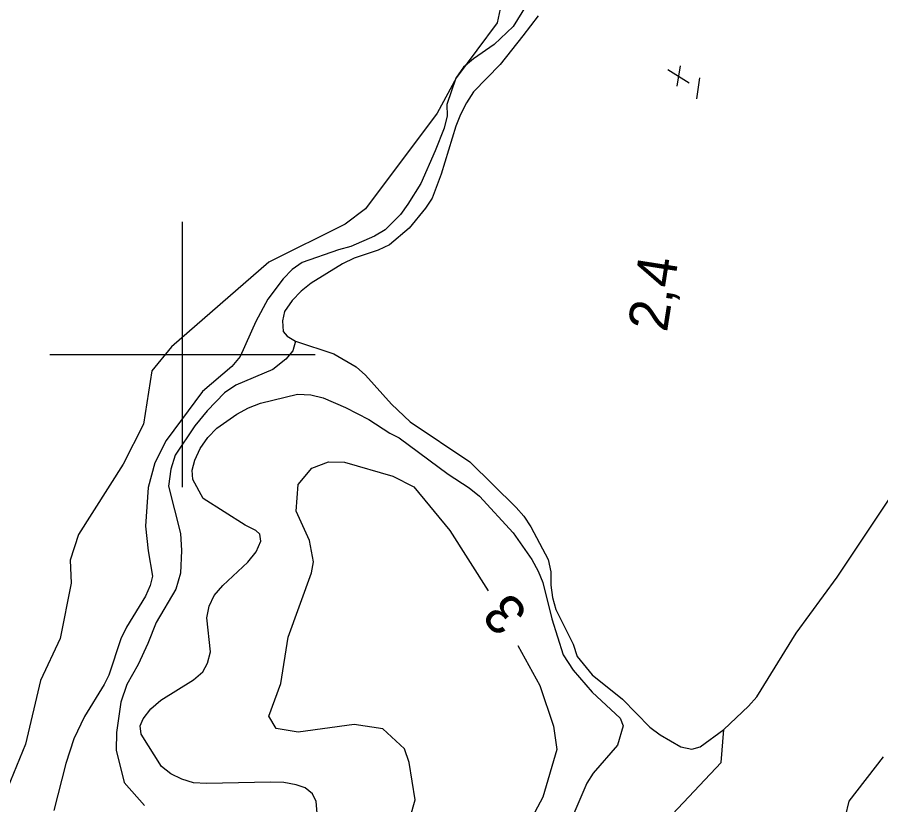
# Model space of a CAD drawing. Extents: x 282461 to 284471, y 5554090 to 5557646.
# Drawn here: x 283387.5 to 283452.6, y 5555366 to 5555425.4 of the extents above; entities that cross this region are included whole.
import ezdxf

# ---------------------------------------------------------------- set-up
doc = ezdxf.new("R2010")
doc.units = 0
for name, color, linetype in [('Niveau 2', 7, 'Continuous'), ('Niveau 3', 7, 'Continuous'), ('Niveau 4', 7, 'Continuous'), ('Niveau 61', 7, 'Continuous'), ('Niveau 7', 7, 'Continuous')]:
    doc.layers.add(name, color=color, linetype=linetype)

msp = doc.modelspace()

# ---------------------------------------------------------------- linework, layer by layer
at = {"layer": 'Niveau 2'}
for points in [[(283424.25, 5555427.51), (283423.71, 5555425.02), (283420.65, 5555420.88), (283419.18, 5555418.2), (283413.78, 5555410.99), (283412.25, 5555409.84), (283406.49, 5555406.97), (283399.17, 5555400.59), (283397.69, 5555398.77), (283397.05, 5555394.75), (283395.53, 5555391.73), (283392.15, 5555386.42), (283391.53, 5555384.48)], [(283417.15, 5555365.09), (283417.53, 5555366.41), (283417.08, 5555369.22), (283416.73, 5555370.27), (283415.09, 5555371.77), (283412.94, 5555372.09), (283408.71, 5555371.53), (283407.06, 5555371.8), (283406.49, 5555372.73), (283407.4, 5555375.18), (283407.96, 5555378.68), (283409.71, 5555383.53), (283409.86, 5555384.37), (283409.57, 5555385.98), (283408.56, 5555388.18), (283408.7, 5555390.2), (283409.73, 5555391.42), (283411, 5555391.9), (283412.2, 5555391.88), (283415.84, 5555390.82), (283417.44, 5555390.03), (283420.14, 5555386.72), (283423.03, 5555382.17)], [(283391.53, 5555384.48), (283391.59, 5555382.75), (283390.78, 5555378.59), (283389.28, 5555375.41), (283388.15, 5555370.61), (283386.56, 5555366.75)], [(283425.27, 5555378.05), (283426.92, 5555375.03), (283427.96, 5555371.97), (283428.21, 5555370.22), (283427.15, 5555366.62), (283424.96, 5555362.52)], [(283449.71, 5555363.99), (283450.25, 5555366.31), (283452.84, 5555369.65)]]:
    msp.add_lwpolyline(points, dxfattribs=at)
at = {"layer": 'Niveau 3'}
for p, q in [((283436.57, 5555421.49), (283438.2, 5555420.49)), ((283437.28, 5555420.23), (283437.53, 5555421.77)), ((283438.76, 5555419.29), (283439, 5555420.87))]:
    msp.add_line(p, q, dxfattribs=at)
at = {"layer": 'Niveau 4'}
for points in [[(283426.8, 5555425.55), (283425.65, 5555424.03), (283423.93, 5555421.86), (283421.92, 5555419.8), (283421.41, 5555418.98), (283420.95, 5555418.1), (283420.61, 5555417.23), (283419.49, 5555413.61), (283418.81, 5555411.8), (283418.3, 5555411.04), (283417.09, 5555409.52), (283415.6, 5555408.28), (283414.73, 5555407.86), (283412.93, 5555407.26), (283412.06, 5555406.84), (283409.69, 5555405.37), (283408.94, 5555404.78), (283408.25, 5555404.07), (283407.68, 5555403.25), (283407.52, 5555402.55), (283407.58, 5555401.74), (283407.88, 5555401.39), (283408.51, 5555401), (283411.39, 5555400.04), (283413.08, 5555399.07), (283413.79, 5555398.44), (283415.74, 5555396.25), (283417.15, 5555394.93), (283421.66, 5555391.9), (283425.14, 5555388.45), (283425.73, 5555387.82), (283426.26, 5555387.01), (283427.57, 5555384.53), (283427.76, 5555383.6), (283427.77, 5555382.61), (283427.89, 5555381.68), (283428.14, 5555380.76), (283429.45, 5555378.16), (283429.75, 5555377.23), (283430.87, 5555375.85), (283433.16, 5555374.01), (283435.23, 5555371.89), (283435.99, 5555371.31), (283437.57, 5555370.4), (283438.39, 5555370.24), (283439.03, 5555370.42), (283440.81, 5555371.71), (283442.66, 5555373.48), (283443.29, 5555374.18), (283446.26, 5555378.98), (283449.35, 5555383.2), (283453.36, 5555389.23)], [(283408.51, 5555401), (283408.3, 5555400.29), (283407.78, 5555399.65), (283406.8, 5555398.88), (283404.02, 5555397.69), (283403.16, 5555397.1), (283401.84, 5555395.75), (283400.92, 5555394.63), (283399.43, 5555392.41), (283399.1, 5555391.36), (283398.94, 5555390.08), (283399.85, 5555386.49), (283399.92, 5555385.21), (283399.83, 5555383.52), (283399.49, 5555382.3), (283398.01, 5555379.78), (283397.39, 5555378.21), (283396.65, 5555376.63), (283395.8, 5555375.11), (283395.35, 5555373.77), (283395.02, 5555371.5), (283394.98, 5555370.16), (283395.59, 5555367.73), (283397.12, 5555366)]]:
    msp.add_lwpolyline(points, dxfattribs=at)
at = {"layer": 'Niveau 61'}
for points in [[(283400, 5555390), (283400, 5555410)], [(283390, 5555400), (283410, 5555400)]]:
    msp.add_lwpolyline(points, dxfattribs=at)
at = {"layer": 'Niveau 7'}
for points in [[(283425.89, 5555426.31), (283424.92, 5555424.73), (283423.48, 5555423.38), (283421.92, 5555422.31), (283421.18, 5555421.67)], [(283421.18, 5555421.67), (283420.6, 5555420.85), (283419.93, 5555418.86), (283419.94, 5555417.99), (283419.72, 5555417.06), (283419.04, 5555415.37), (283417.96, 5555412.91), (283416.99, 5555411.33), (283416.42, 5555410.57), (283415.27, 5555409.4), (283414.46, 5555408.92), (283412.67, 5555408.15), (283411.74, 5555407.9), (283409.01, 5555406.94), (283408.26, 5555406.41), (283407.57, 5555405.71), (283406.43, 5555404.18), (283405.52, 5555402.49), (283404.33, 5555399.86), (283403.7, 5555399.1), (283401.51, 5555397.21), (283398.76, 5555393.52), (283397.91, 5555391.83), (283397.4, 5555389.96), (283397.21, 5555387.06), (283397.4, 5555385.2), (283397.72, 5555383.28), (283397.55, 5555382.59), (283397.21, 5555381.77), (283395.78, 5555379.43), (283395.33, 5555378.55), (283394.43, 5555375.81), (283394.09, 5555375.11), (283392.6, 5555372.71), (283391.81, 5555371.02), (283391.19, 5555369.15), (283390.3, 5555365.6)], [(283410.14, 5555365.41), (283410.08, 5555366.28), (283409.78, 5555366.86), (283409.25, 5555367.32), (283408.55, 5555367.54), (283407.62, 5555367.71), (283406.63, 5555367.75), (283401.8, 5555367.64), (283400.81, 5555367.69), (283399.93, 5555367.97), (283399.11, 5555368.37), (283398.41, 5555368.94), (283396.87, 5555371.36), (283396.8, 5555372), (283397.03, 5555372.53), (283397.6, 5555373.29), (283398.35, 5555373.94), (283400.83, 5555375.47), (283401.52, 5555376.06), (283401.87, 5555376.71), (283402.09, 5555377.58), (283401.83, 5555380.13), (283401.99, 5555381.01), (283402.39, 5555381.82), (283403.02, 5555382.59), (283404.92, 5555384.35), (283405.55, 5555385.11), (283405.89, 5555385.93), (283405.82, 5555386.45), (283405.53, 5555386.74), (283404.71, 5555387.14), (283401.55, 5555389.14), (283400.77, 5555390.58), (283400.71, 5555391.28), (283400.93, 5555392.03), (283401.33, 5555392.91), (283401.9, 5555393.73), (283402.59, 5555394.44), (283404.09, 5555395.5), (283404.96, 5555395.97), (283405.88, 5555396.33), (283408.67, 5555397), (283409.66, 5555396.95), (283410.59, 5555396.73), (283412.29, 5555396), (283414.04, 5555395.09), (283415.63, 5555394.06), (283416.33, 5555393.72), (283420.03, 5555390.97), (283421.61, 5555389.94), (283422.37, 5555389.31), (283424.91, 5555386.55), (283426.33, 5555384.53), (283426.8, 5555383.67), (283427.16, 5555382.8), (283427.83, 5555380.07), (283428.68, 5555377.35), (283429.45, 5555376.2), (283430.87, 5555374.53), (283432.98, 5555372.58), (283433.22, 5555372), (283432.78, 5555370.54), (283430.94, 5555368.43), (283430.48, 5555367.67), (283429.35, 5555365.04)], [(283436.93, 5555365.34), (283440.59, 5555369.23), (283440.81, 5555371.71)]]:
    msp.add_lwpolyline(points, dxfattribs=at)

# ---------------------------------------------------------------- texts
at = {"layer": 'Niveau 2'}
msp.add_text('3', height=3, rotation=132.36989, dxfattribs=at).set_placement((283426.14, 5555380.57))
at = {"layer": 'Niveau 3'}
msp.add_text('    2,4', height=3, rotation=81.0958, dxfattribs=at).set_placement((283435.82, 5555397.22))

doc.saveas('drawing.dxf')
